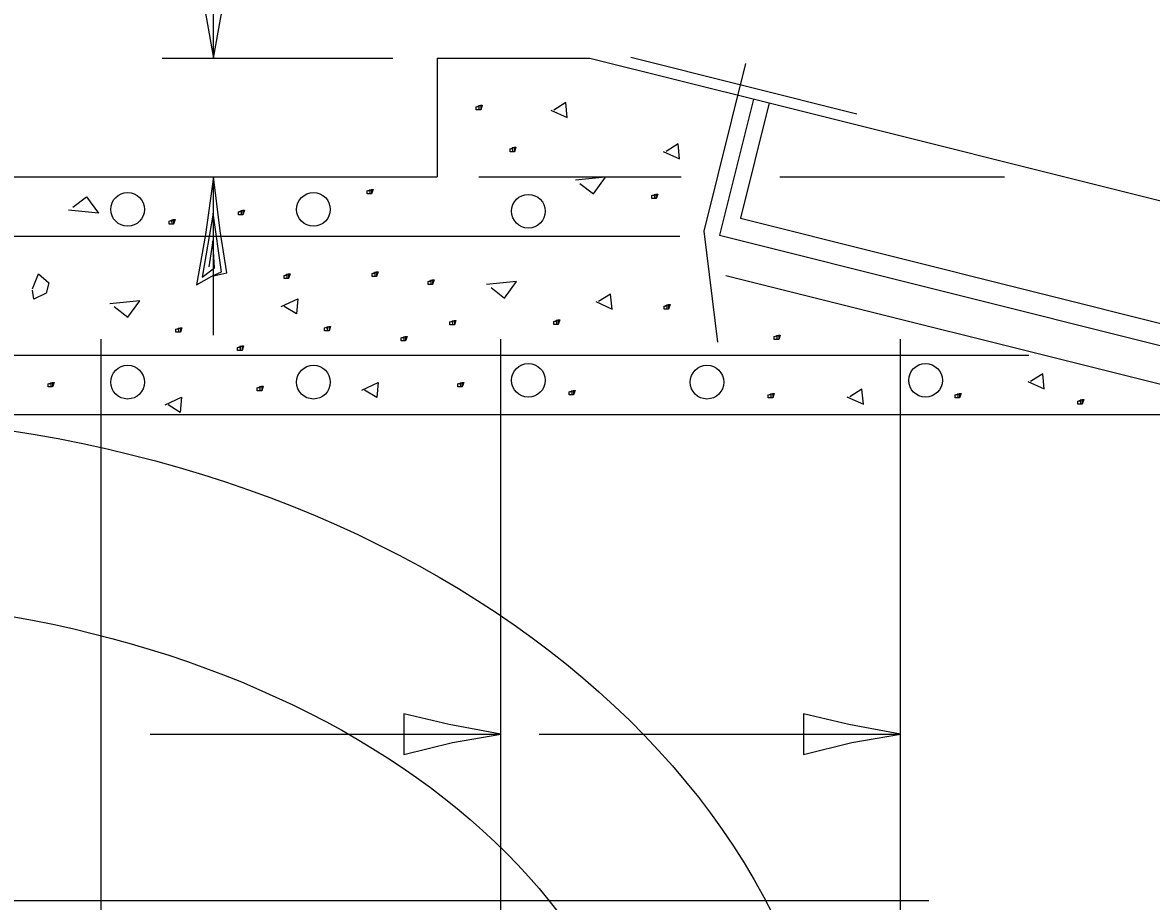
# Model space of a CAD drawing. Extents: x 2133490 to 2172050, y 2138301 to 2145980.
# Drawn here: x 2140718 to 2140823.8, y 2142338.3 to 2142420.6 of the extents above; entities that cross this region are included whole.
import ezdxf

# ---------------------------------------------------------------- set-up
doc = ezdxf.new("R2010")
doc.units = 0
for name, color, linetype in [('Level 40', 7, 'Continuous'), ('Level 63', 7, 'Continuous'), ('ROW_EX_Private Boundary Items', 7, 'Continuous'), ('ROW_PR_Notes', 7, 'Continuous'), ('Topo_Bridge Structures', 7, 'Continuous')]:
    doc.layers.add(name, color=color, linetype=linetype)

msp = doc.modelspace()

# ---------------------------------------------------------------- linework, layer by layer
at = {"layer": 'Level 40'}
for major_axis, ratio in [((-97.15, 0), 0.734375), ((-79.95, 0), 0.677215)]:
    msp.add_ellipse((2140697.02, 2142312.55), major_axis=major_axis, ratio=ratio, dxfattribs=at)
at = {"layer": 'Level 63'}
for p, q in [((2140735.85, 2142417.29), (2140735.85, 2142432.5)), ((2140731.07, 2142417.29), (2140752.66, 2142417.29))]:
    msp.add_line(p, q, dxfattribs=at)
at = {"layer": 'ROW_EX_Private Boundary Items'}
for centre in [(2140727.82, 2142403.12), (2140745.23, 2142403.12), (2140765.37, 2142402.95), (2140765.37, 2142387.11), (2140802.59, 2142387.11), (2140727.82, 2142386.94), (2140745.23, 2142386.94), (2140782.11, 2142386.94)]:
    msp.add_circle(centre, 1.58, dxfattribs=at)
at = {"layer": 'ROW_PR_Notes'}
for p, q in [((2140756.83, 2142417.29), (2140771.13, 2142417.29)), ((2140756.83, 2142417.29), (2140756.83, 2142406.16)), ((2140771.13, 2142417.29), (2140787.94, 2142413.09)), ((2140774.96, 2142417.38), (2140796.15, 2142412.08)), ((2140785.73, 2142416.78), (2140781.8, 2142401.07)), ((2140786.46, 2142413.46), (2140783.27, 2142400.7)), ((2140787.94, 2142413.09), (2140785.24, 2142402.29)), ((2140787.94, 2142413.09), (2141406.68, 2142258.41)), ((2140570.01, 2142406.16), (2140756.83, 2142406.16)), ((2140735.85, 2142391.34), (2140735.85, 2142406.16)), ((2140760.73, 2142406.16), (2140779.68, 2142406.16)), ((2140788.92, 2142406.16), (2140810, 2142406.16)), ((2140785.24, 2142402.29), (2141403.98, 2142247.61)), ((2140573.73, 2142400.6), (2140779.55, 2142400.6)), ((2140781.8, 2142401.07), (2140783.1, 2142390.68)), ((2140783.27, 2142400.7), (2140825.08, 2142390.25)), ((2141402.63, 2142242.21), (2140783.89, 2142396.89)), ((2140725.35, 2142267.52), (2140725.35, 2142390.98)), ((2140762.8, 2142267.52), (2140762.8, 2142390.98)), ((2140800.24, 2142267.52), (2140800.24, 2142390.98)), ((2140573.73, 2142389.46), (2140812.27, 2142389.46)), ((2140599.86, 2142383.9), (2140825.08, 2142383.9)), ((2140729.93, 2142353.98), (2140762.8, 2142353.98)), ((2140766.37, 2142353.98), (2140800.24, 2142353.98)), ((2140577.05, 2142338.38), (2140802.9, 2142338.38))]:
    msp.add_line(p, q, dxfattribs=at)
for points in [[(2140767.47, 2142412.42), (2140769.01, 2142411.72), (2140768.87, 2142413.13), (2140767.75, 2142412.42)], [(2140760.63, 2142412.73), (2140760.91, 2142412.88), (2140760.91, 2142412.45), (2140760.77, 2142412.45), (2140760.49, 2142412.45), (2140760.49, 2142412.45), (2140760.49, 2142412.73), (2140760.91, 2142412.88), (2140761.05, 2142412.88), (2140760.91, 2142412.45), (2140760.77, 2142412.45), (2140760.77, 2142412.88)], [(2140763.79, 2142408.79), (2140764.07, 2142408.94), (2140764.07, 2142408.51), (2140763.93, 2142408.51), (2140763.65, 2142408.51), (2140763.65, 2142408.51), (2140763.65, 2142408.79), (2140764.07, 2142408.94), (2140764.21, 2142408.94), (2140764.07, 2142408.51), (2140763.93, 2142408.51), (2140763.93, 2142408.94)], [(2140777.99, 2142408.55), (2140779.54, 2142407.85), (2140779.4, 2142409.26), (2140778.27, 2142408.55)], [(2140735.71, 2142396.87), (2140737.1, 2142397.18), (2140736.5, 2142401.11), (2140735.85, 2142406.16), (2140735.11, 2142400.77), (2140734.28, 2142396.04), (2140735.71, 2142396.87), (2140736.63, 2142397.28), (2140735.84, 2142402.77), (2140734.79, 2142396.77), (2140735.97, 2142397.66), (2140735.81, 2142400.17), (2140735.44, 2142397.75)], [(2140770.2, 2142405.56), (2140771.46, 2142404.58), (2140772.59, 2142406.13), (2140769.78, 2142405.85)], [(2140750.4, 2142404.86), (2140750.68, 2142405), (2140750.68, 2142404.58), (2140750.54, 2142404.58), (2140750.26, 2142404.58), (2140750.26, 2142404.58), (2140750.26, 2142404.86), (2140750.68, 2142405), (2140750.82, 2142405), (2140750.68, 2142404.58), (2140750.54, 2142404.58), (2140750.54, 2142405)], [(2140777.08, 2142404.41), (2140777.36, 2142404.56), (2140777.36, 2142404.13), (2140777.22, 2142404.13), (2140776.94, 2142404.13), (2140776.94, 2142404.13), (2140776.94, 2142404.41), (2140777.36, 2142404.56), (2140777.5, 2142404.56), (2140777.36, 2142404.13), (2140777.22, 2142404.13), (2140777.22, 2142404.56)], [(2140722.69, 2142403.32), (2140723.96, 2142404.3), (2140725.08, 2142402.76), (2140722.27, 2142403.04)], [(2140738.34, 2142402.9), (2140738.62, 2142403.04), (2140738.62, 2142402.62), (2140738.48, 2142402.62), (2140738.2, 2142402.62), (2140738.2, 2142402.62), (2140738.2, 2142402.9), (2140738.62, 2142403.04), (2140738.76, 2142403.04), (2140738.62, 2142402.62), (2140738.48, 2142402.62), (2140738.48, 2142403.04)], [(2140731.86, 2142402.02), (2140732.13, 2142402.16), (2140732.13, 2142401.74), (2140732, 2142401.74), (2140731.71, 2142401.74), (2140731.71, 2142401.74), (2140731.71, 2142402.02), (2140732.13, 2142402.16), (2140732.28, 2142402.16), (2140732.13, 2142401.74), (2140732, 2142401.74), (2140732, 2142402.16)], [(2140750.87, 2142397.12), (2140751.15, 2142397.27), (2140751.15, 2142396.84), (2140751.01, 2142396.84), (2140750.73, 2142396.84), (2140750.73, 2142396.84), (2140750.73, 2142397.12), (2140751.15, 2142397.27), (2140751.29, 2142397.27), (2140751.15, 2142396.84), (2140751.01, 2142396.84), (2140751.01, 2142397.27)], [(2140718.9, 2142395.68), (2140719.46, 2142397.09), (2140720.45, 2142396.24), (2140720.17, 2142395.26), (2140719.04, 2142394.7), (2140718.9, 2142395.54)], [(2140742.62, 2142396.94), (2140742.9, 2142397.09), (2140742.9, 2142396.66), (2140742.76, 2142396.66), (2140742.48, 2142396.66), (2140742.48, 2142396.66), (2140742.48, 2142396.94), (2140742.9, 2142397.09), (2140743.04, 2142397.09), (2140742.9, 2142396.66), (2140742.76, 2142396.66), (2140742.76, 2142397.09)], [(2140756.12, 2142396.37), (2140756.4, 2142396.51), (2140756.4, 2142396.09), (2140756.26, 2142396.09), (2140755.98, 2142396.09), (2140755.98, 2142396.09), (2140755.98, 2142396.37), (2140756.4, 2142396.51), (2140756.54, 2142396.51), (2140756.4, 2142396.09), (2140756.26, 2142396.09), (2140756.26, 2142396.51)], [(2140761.87, 2142395.8), (2140763.14, 2142394.81), (2140764.26, 2142396.36), (2140761.45, 2142396.08)], [(2140771.68, 2142394.48), (2140773.22, 2142393.77), (2140773.08, 2142395.18), (2140771.95, 2142394.48)], [(2140726.56, 2142394.01), (2140727.83, 2142393.02), (2140728.96, 2142394.57), (2140726.14, 2142394.29)], [(2140742.22, 2142394.04), (2140743.77, 2142394.75), (2140743.63, 2142393.34), (2140742.5, 2142394.04)], [(2140778.23, 2142394.07), (2140778.51, 2142394.22), (2140778.51, 2142393.79), (2140778.37, 2142393.79), (2140778.09, 2142393.79), (2140778.09, 2142393.79), (2140778.09, 2142394.07), (2140778.51, 2142394.22), (2140778.65, 2142394.22), (2140778.51, 2142393.79), (2140778.37, 2142393.79), (2140778.37, 2142394.22)], [(2140732.48, 2142391.89), (2140732.76, 2142392.03), (2140732.76, 2142391.61), (2140732.62, 2142391.61), (2140732.34, 2142391.61), (2140732.34, 2142391.61), (2140732.34, 2142391.89), (2140732.76, 2142392.03), (2140732.9, 2142392.03), (2140732.76, 2142391.61), (2140732.62, 2142391.61), (2140732.62, 2142392.03)], [(2140746.42, 2142392.02), (2140746.7, 2142392.16), (2140746.7, 2142391.74), (2140746.56, 2142391.74), (2140746.28, 2142391.74), (2140746.28, 2142391.74), (2140746.28, 2142392.02), (2140746.7, 2142392.16), (2140746.84, 2142392.16), (2140746.7, 2142391.74), (2140746.56, 2142391.74), (2140746.56, 2142392.16)], [(2140758.16, 2142392.58), (2140758.44, 2142392.72), (2140758.44, 2142392.3), (2140758.3, 2142392.3), (2140758.02, 2142392.3), (2140758.02, 2142392.3), (2140758.02, 2142392.58), (2140758.44, 2142392.72), (2140758.58, 2142392.72), (2140758.44, 2142392.3), (2140758.3, 2142392.3), (2140758.3, 2142392.72)], [(2140767.89, 2142392.63), (2140768.17, 2142392.78), (2140768.17, 2142392.35), (2140768.03, 2142392.35), (2140767.75, 2142392.35), (2140767.75, 2142392.35), (2140767.75, 2142392.63), (2140768.17, 2142392.78), (2140768.31, 2142392.78), (2140768.17, 2142392.35), (2140768.03, 2142392.35), (2140768.03, 2142392.78)], [(2140753.58, 2142391.08), (2140753.86, 2142391.22), (2140753.86, 2142390.8), (2140753.72, 2142390.8), (2140753.44, 2142390.8), (2140753.44, 2142390.8), (2140753.44, 2142391.08), (2140753.86, 2142391.22), (2140754, 2142391.22), (2140753.86, 2142390.8), (2140753.72, 2142390.8), (2140753.72, 2142391.22)], [(2140788.56, 2142391.2), (2140788.84, 2142391.34), (2140788.84, 2142390.92), (2140788.7, 2142390.92), (2140788.42, 2142390.92), (2140788.42, 2142390.92), (2140788.42, 2142391.2), (2140788.84, 2142391.34), (2140788.98, 2142391.34), (2140788.84, 2142390.92), (2140788.7, 2142390.92), (2140788.7, 2142391.34)], [(2140738.26, 2142390.19), (2140738.54, 2142390.33), (2140738.54, 2142389.91), (2140738.4, 2142389.91), (2140738.12, 2142389.91), (2140738.12, 2142389.91), (2140738.12, 2142390.19), (2140738.54, 2142390.33), (2140738.68, 2142390.33), (2140738.54, 2142389.91), (2140738.4, 2142389.91), (2140738.4, 2142390.33)], [(2140812.16, 2142387.01), (2140813.71, 2142386.3), (2140813.57, 2142387.71), (2140812.44, 2142387.01)], [(2140720.51, 2142386.78), (2140720.79, 2142386.92), (2140720.79, 2142386.5), (2140720.65, 2142386.5), (2140720.37, 2142386.5), (2140720.37, 2142386.5), (2140720.37, 2142386.78), (2140720.79, 2142386.92), (2140720.93, 2142386.92), (2140720.79, 2142386.5), (2140720.65, 2142386.5), (2140720.65, 2142386.92)], [(2140740.11, 2142386.41), (2140740.39, 2142386.55), (2140740.39, 2142386.13), (2140740.25, 2142386.13), (2140739.97, 2142386.13), (2140739.97, 2142386.13), (2140739.97, 2142386.41), (2140740.39, 2142386.55), (2140740.53, 2142386.55), (2140740.39, 2142386.13), (2140740.25, 2142386.13), (2140740.25, 2142386.55)], [(2140749.75, 2142386.19), (2140751.29, 2142386.9), (2140751.16, 2142385.49), (2140750.03, 2142386.19)], [(2140758.9, 2142386.77), (2140759.18, 2142386.91), (2140759.18, 2142386.49), (2140759.04, 2142386.49), (2140758.76, 2142386.49), (2140758.76, 2142386.49), (2140758.76, 2142386.77), (2140759.18, 2142386.91), (2140759.32, 2142386.91), (2140759.18, 2142386.49), (2140759.04, 2142386.49), (2140759.04, 2142386.91)], [(2140731.33, 2142384.81), (2140732.87, 2142385.52), (2140732.73, 2142384.11), (2140731.61, 2142384.81)], [(2140769.32, 2142386.03), (2140769.61, 2142386.17), (2140769.61, 2142385.75), (2140769.46, 2142385.75), (2140769.18, 2142385.75), (2140769.18, 2142385.75), (2140769.18, 2142386.03), (2140769.61, 2142386.17), (2140769.75, 2142386.17), (2140769.61, 2142385.75), (2140769.46, 2142385.75), (2140769.46, 2142386.17)], [(2140787.99, 2142385.74), (2140788.27, 2142385.88), (2140788.27, 2142385.46), (2140788.13, 2142385.46), (2140787.85, 2142385.46), (2140787.85, 2142385.46), (2140787.85, 2142385.74), (2140788.27, 2142385.88), (2140788.41, 2142385.88), (2140788.27, 2142385.46), (2140788.13, 2142385.46), (2140788.13, 2142385.88)], [(2140795.22, 2142385.57), (2140796.77, 2142384.87), (2140796.63, 2142386.28), (2140795.5, 2142385.57)], [(2140805.5, 2142385.74), (2140805.78, 2142385.88), (2140805.78, 2142385.46), (2140805.64, 2142385.46), (2140805.36, 2142385.46), (2140805.36, 2142385.46), (2140805.36, 2142385.74), (2140805.78, 2142385.88), (2140805.93, 2142385.88), (2140805.78, 2142385.46), (2140805.64, 2142385.46), (2140805.64, 2142385.88)], [(2140816.99, 2142385.16), (2140817.27, 2142385.31), (2140817.27, 2142384.88), (2140817.13, 2142384.88), (2140816.85, 2142384.88), (2140816.85, 2142384.88), (2140816.85, 2142385.16), (2140817.27, 2142385.31), (2140817.41, 2142385.31), (2140817.27, 2142384.88), (2140817.13, 2142384.88), (2140817.13, 2142385.31)]]:
    msp.add_lwpolyline(points, dxfattribs=at)
at = {"layer": 'Topo_Bridge Structures'}
for points in [[(2140737.75, 2142426.39), (2140735.85, 2142426.4), (2140733.94, 2142426.4), (2140735.06, 2142421.84), (2140735.85, 2142417.29), (2140736.73, 2142422.15)], [(2140753.7, 2142355.88), (2140753.69, 2142353.98), (2140753.69, 2142352.07), (2140758.25, 2142353.19), (2140762.8, 2142353.98), (2140757.94, 2142354.86)], [(2140791.14, 2142355.88), (2140791.14, 2142353.98), (2140791.14, 2142352.07), (2140795.69, 2142353.19), (2140800.24, 2142353.98), (2140795.39, 2142354.86)]]:
    msp.add_lwpolyline(points, close=True, dxfattribs=at)

doc.saveas('drawing.dxf')
